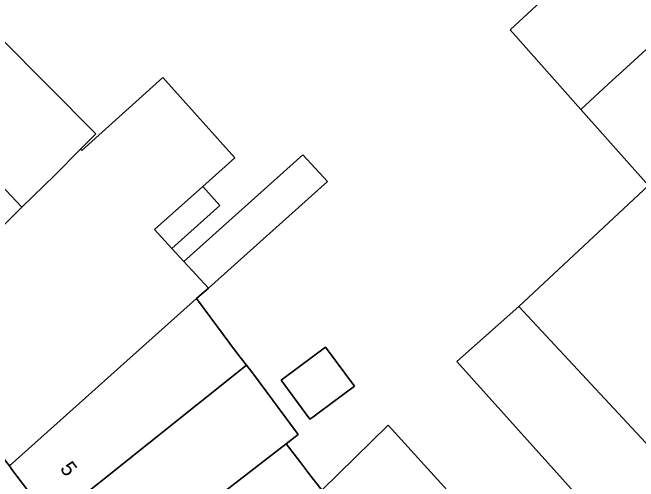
# Model space of a CAD drawing. Extents: x 160663 to 161506, y 382245 to 383291.
# Drawn here: x 161198.17 to 161239.23, y 383083.03 to 383113.79 of the extents above; entities that cross this region are included whole.
import ezdxf

# ---------------------------------------------------------------- set-up
doc = ezdxf.new("R2010")
doc.units = 0
for name, color, linetype in [('IMGEO_Erf', 7, 'Continuous'), ('IMGEO_Pand', 7, 'Continuous'), ('IMGEO_Pand_nummerreeks', 7, 'Continuous'), ('IMGEO_Rijbaan_lokaal_open', 7, 'Continuous'), ('IMGEO_Voetpad_open', 7, 'Continuous')]:
    doc.layers.add(name, color=color, linetype=linetype)

msp = doc.modelspace()

# ---------------------------------------------------------------- linework, layer by layer
at = {"layer": 'IMGEO_Erf'}
for points in [[(161235.215, 383082.108), (161227.308, 383090.907), (161231.375, 383094.502), (161239.877, 383102.451), (161235.451, 383107.442), (161230.815, 383112.669), (161233.102, 383114.801), (161238.214, 383119.565), (161241.35, 383122.489)], [(161197.346, 383112.158), (161203.63, 383105.842), (161202.635, 383104.835), (161202.714, 383104.749), (161208.024, 383109.532), (161212.748, 383104.258), (161210.643, 383102.373), (161211.758, 383101.128), (161208.621, 383098.318), (161209.4, 383097.471), (161217.212, 383104.459), (161218.826, 383102.703), (161211.014, 383095.714), (161210.245, 383095.026), (161212.867, 383091.497), (161213.518, 383090.654), (161213.904, 383090.154), (161216.914, 383086.103), (161216.123, 383085.491), (161217.019, 383084.331), (161217.613, 383083.562), (161218.459, 383082.467), (161222.809, 383086.73), (161227.335, 383081.737)]]:
    msp.add_lwpolyline(points, dxfattribs=at)
msp.add_lwpolyline([(161218.694, 383091.83), (161220.589, 383089.28), (161218.299, 383087.579), (161217.864, 383087.255), (161217.679, 383087.118), (161215.784, 383089.668), (161215.969, 383089.805)], close=True, dxfattribs=at)
at = {"layer": 'IMGEO_Pand'}
for points in [[(161246.675, 383117.763), (161241.871, 383122.974), (161241.35, 383122.489), (161238.214, 383119.565), (161233.102, 383114.801), (161230.815, 383112.669), (161235.451, 383107.442), (161237.533, 383109.357), (161238.183, 383109.955)], [(161251.232, 383112.821), (161246.675, 383117.763), (161238.183, 383109.955), (161237.533, 383109.357), (161235.451, 383107.442), (161239.877, 383102.451), (161241.897, 383104.34)], [(161261.683, 383101.745), (161253.542, 383110.48), (161253.147, 383110.111), (161251.043, 383112.368), (161251.369, 383112.672), (161251.232, 383112.821), (161241.897, 383104.34), (161239.877, 383102.451), (161231.375, 383094.502), (161241.771, 383083.348)], [(161197.346, 383112.158), (161195.599, 383110.421), (161192.361, 383107.815), (161194.582, 383105.469), (161198.789, 383101.026), (161200.936, 383103.117), (161202.635, 383104.835), (161203.63, 383105.842)], [(161209.4, 383097.471), (161208.621, 383098.318), (161207.491, 383099.549), (161210.643, 383102.373), (161212.748, 383104.258), (161208.024, 383109.532), (161202.714, 383104.749), (161202.635, 383104.835), (161200.936, 383103.117), (161198.789, 383101.026), (161190.478, 383092.757), (161192.422, 383090.962), (161192.985, 383090.26), (161197.345, 383084.826), (161197.971, 383084.046), (161210.245, 383095.026), (161211.014, 383095.714)], [(161198.789, 383101.026), (161194.582, 383105.469), (161191.755, 383102.812), (161191.964, 383102.57), (161186.276, 383096.906), (161190.225, 383092.991), (161190.478, 383092.757)], [(161209.4, 383097.471), (161211.014, 383095.714), (161218.826, 383102.703), (161217.212, 383104.459)], [(161210.643, 383102.373), (161207.491, 383099.549), (161208.621, 383098.318), (161211.758, 383101.128)], [(161213.518, 383090.654), (161212.867, 383091.497), (161210.245, 383095.026), (161197.971, 383084.046), (161198.117, 383083.805), (161200.697, 383080.425)], [(161215.784, 383089.668), (161217.679, 383087.118), (161217.864, 383087.255), (161218.299, 383087.579), (161220.589, 383089.28), (161218.694, 383091.83), (161215.969, 383089.805)], [(161216.123, 383085.491), (161216.914, 383086.103), (161213.904, 383090.154), (161213.518, 383090.654), (161200.697, 383080.425), (161203.988, 383076.113)], [(161225.408, 383079.989), (161227.335, 383081.737), (161222.809, 383086.73), (161218.459, 383082.467), (161214.938, 383079.016), (161206.611, 383072.677), (161210.337, 383067.796), (161216.498, 383072.665), (161220.004, 383074.217), (161219.709, 383074.597)], [(161218.459, 383082.467), (161217.613, 383083.562), (161217.019, 383084.331), (161216.123, 383085.491), (161203.988, 383076.113), (161206.611, 383072.677), (161214.938, 383079.016)]]:
    msp.add_lwpolyline(points, close=True, dxfattribs=at)
at = {"layer": 'IMGEO_Rijbaan_lokaal_open'}
msp.add_lwpolyline([(161228.61, 383076.46), (161222.536, 383070.95), (161220.273, 383069.067), (161222.74, 383065.906), (161223.102, 383066.191), (161223.394, 383065.879), (161227.068, 383068.696), (161242.076, 383083.021), (161241.771, 383083.348), (161231.375, 383094.502), (161227.308, 383090.907), (161235.215, 383082.108), (161230.536, 383078.207)], close=True, dxfattribs=at)
at = {"layer": 'IMGEO_Voetpad_open'}
msp.add_lwpolyline([(161200.697, 383080.425), (161198.117, 383083.805), (161197.971, 383084.046), (161197.345, 383084.826), (161192.985, 383090.26), (161192.422, 383090.962), (161190.478, 383092.757), (161190.225, 383092.991), (161186.276, 383096.906), (161181.21, 383101.997), (161170.895, 383112.364), (161168.139, 383115.025), (161166.651, 383116.329), (161164.97, 383117.803), (161164.463, 383118.293), (161160.782, 383121.498), (161157.724, 383123.856)], dxfattribs=at)

# ---------------------------------------------------------------- texts
at = {"layer": 'IMGEO_Pand_nummerreeks'}
msp.add_text('5', height=1, rotation=307.3566, dxfattribs=at).set_placement((161201.242, 383083.864))

doc.saveas('drawing.dxf')
